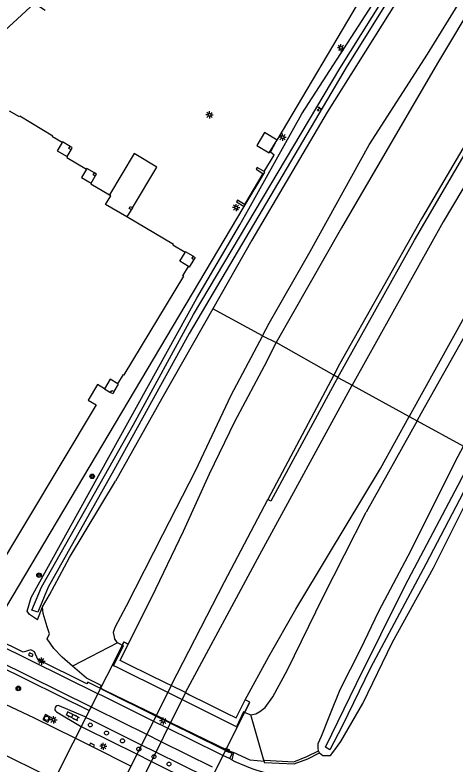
# Model space of a CAD drawing. Extents: x 137999 to 141000, y 397500 to 400501.
# Drawn here: x 138249.3 to 138325.9, y 398603.5 to 398733.9 of the extents above; entities that cross this region are included whole.
import ezdxf

# ---------------------------------------------------------------- set-up
doc = ezdxf.new("R2010")
doc.units = 0
for name, color, linetype in [('gg-afsc-muur', 7, 'Continuous'), ('gg-bbg-bijgebouw', 7, 'Continuous'), ('gg-bbg-hoofdgebouw', 7, 'Continuous'), ('gg-bbg-luifel en loopbrug', 7, 'Continuous'), ('gg-bbg-pilaar overkapping', 7, 'Continuous'), ('gg-bbg-pilaar viaduct of brug', 7, 'Continuous'), ('gg-knt-BGT kruinlijn', 7, 'Continuous'), ('gg-knt-bronhoudergrens niveau 01', 7, 'Continuous'), ('gg-knt-verharding', 7, 'Continuous'), ('gg-knt-verharding nz', 7, 'Continuous'), ('gg-kntw-bovenkant insteek waterloop', 7, 'Continuous'), ('gt-grn-groengrens', 7, 'Continuous'), ('gt-grn-vlakafsluiter', 7, 'Continuous'), ('gt-symb-boom', 7, 'Continuous'), ('gt-symb-groenvak', 7, 'Continuous'), ('gt-symb-klinker verharding', 7, 'Continuous'), ('gt-symb-kolk', 7, 'Continuous'), ('gt-symb-lichtmast', 7, 'Continuous'), ('gt-symb-rioolschacht', 7, 'Continuous'), ('gx-grn-maaiveld', 7, 'Continuous')]:
    doc.layers.add(name, color=color, linetype=linetype)

# ---------------------------------------------------------------- blocks, each defined once
blk = doc.blocks.new('gt0-LMAST')
at = {"layer": 'gt-symb-lichtmast'}
for p, q in [((-0.18, 0.17), (-0.45, 0.44)), ((0, 0.25), (0, 0.62)), ((0.17, 0.17), (0.44, 0.44)), ((-0.25, 0), (-0.63, 0)), ((-0.18, -0.18), (-0.45, -0.45)), ((0, -0.25), (0, -0.63)), ((0.44, -0.45), (0.17, -0.18)), ((0.25, 0), (0.62, 0))]:
    blk.add_line(p, q, dxfattribs=at)
blk.add_circle((0, 0), 0.25, dxfattribs=at)
blk = doc.blocks.new('gt0-BOOM')
at = {"layer": 'gt-symb-boom'}
for radius in [0.4, 0.2]:
    blk.add_circle((0, 0), radius, dxfattribs=at)
blk = doc.blocks.new('gt0-KOLK')
at = {"layer": 'gt-symb-kolk'}
blk.add_lwpolyline([(0, 0), (0.37, 0), (0.37, 0.4), (-0.38, 0.4), (-0.38, 0), (0, 0)], dxfattribs=at)
blk = doc.blocks.new('gt0-KL1')
at = {"layer": 'gt-symb-klinker verharding'}
for p, q in [((-1.15, 0.3), (1.15, 0.3)), ((-1, -0.3), (-1, 0.3)), ((-0.5, 0.3), (-0.5, 0.45)), ((0, -0.3), (0, 0.3)), ((0.5, 0.3), (0.5, 0.45)), ((1, -0.3), (1, 0.3)), ((-1.15, -0.3), (1.15, -0.3)), ((-0.5, -0.45), (-0.5, -0.3)), ((0.5, -0.45), (0.5, -0.3))]:
    blk.add_line(p, q, dxfattribs=at)
blk = doc.blocks.new('gt0-RS')
at = {"layer": 'gt-symb-rioolschacht'}
blk.add_lwpolyline([(-0.5, -0.5), (0.5, -0.5), (0.5, 0.5), (-0.5, 0.5)], close=True, dxfattribs=at)
blk.add_circle((0, 0), 0.375, dxfattribs=at)
blk = doc.blocks.new('gt0-GRVAK')
at = {"layer": 'gt-symb-groenvak'}
for p, q in [((-0.11, 0.19), (-0.23, 0.24)), ((-0.18, 0.15), (0.09, 0.15)), ((-0.09, 0.21), (-0.16, 0.32)), ((-0.05, 0.21), (-0.05, 0.39)), ((0, 0.21), (0.06, 0.32)), ((0.02, 0.19), (0.13, 0.24)), ((0.26, -0.05), (0.2, 0.06)), ((0.31, -0.05), (0.31, 0.13)), ((0.35, -0.05), (0.41, 0.06)), ((-0.24, -0.23), (-0.36, -0.18)), ((-0.32, -0.26), (-0.05, -0.26)), ((-0.23, -0.21), (-0.29, -0.09)), ((-0.18, -0.2), (-0.18, -0.02)), ((-0.14, -0.21), (-0.07, -0.09)), ((-0.12, -0.23), (0, -0.18)), ((0.24, -0.07), (0.12, -0.02)), ((0.17, -0.11), (0.44, -0.11)), ((0.37, -0.07), (0.49, -0.02))]:
    blk.add_line(p, q, dxfattribs=at)

msp = doc.modelspace()

# ---------------------------------------------------------------- linework, layer by layer
at = {"layer": 'gg-afsc-muur'}
for points in [[(138292.66, 398706.66), (138291.46, 398707.4), (138291.3, 398707.09), (138292.45, 398706.33), (138289.26, 398700.91), (138288.02, 398701.71), (138287.87, 398701.39), (138289.21, 398700.61)], [(138289.21, 398700.61), (138292.78, 398706.59), (138292.66, 398706.66)]]:
    msp.add_lwpolyline(points, dxfattribs=at)
at = {"layer": 'gg-bbg-bijgebouw'}
msp.add_line((138294.76, 398711.89), (138294.91, 398712.14), dxfattribs=at)
msp.add_lwpolyline([(138294.91, 398712.14), (138292.73, 398713.47), (138291.37, 398711.23), (138293.55, 398709.91), (138294.76, 398711.89)], dxfattribs=at)
at = {"layer": 'gg-bbg-hoofdgebouw'}
for points in [[(138257.47, 398711.71), (138255.8, 398712.71), (138255.88, 398712.85), (138250.11, 398716.3), (138250.04, 398716.18), (138248.35, 398717.17)], [(138257.47, 398711.71), (138256.65, 398710.3), (138258.34, 398709.27)], [(138258.34, 398709.27), (138258.29, 398709.14), (138261.71, 398707.09)], [(138261.71, 398707.09), (138260.87, 398705.66), (138262.56, 398704.66)], [(138262.56, 398704.66), (138262.49, 398704.52), (138265.71, 398702.6)], [(138268.78, 398698.78), (138265.04, 398700.96), (138265.97, 398702.45), (138265.71, 398702.6)], [(138278.91, 398692.59), (138276.79, 398693.88), (138276.85, 398693.98), (138268.78, 398698.78)], [(138279.5, 398690.12), (138277.97, 398691.06), (138278.91, 398692.59)], [(138267.17, 398669.71), (138268.15, 398671.35), (138268.27, 398671.28), (138278.65, 398688.44), (138278.52, 398688.52), (138279.5, 398690.12)], [(138267.17, 398669.71), (138265.83, 398670.51), (138264.85, 398668.86)], [(138264.85, 398668.86), (138263.65, 398669.57), (138262.05, 398666.89), (138263.42, 398666.08), (138245.1, 398635.52), (138233.6, 398642.38), (138242.55, 398657.42)]]:
    msp.add_lwpolyline(points, dxfattribs=at)
at = {"layer": 'gg-bbg-luifel en loopbrug'}
for p, q in [((138258.34, 398709.27), (138259.04, 398710.47)), ((138262.56, 398704.66), (138263.25, 398705.87)), ((138269.73, 398700.35), (138269.53, 398700.03)), ((138269.53, 398700.03), (138268.78, 398698.78)), ((138264.85, 398668.86), (138265.93, 398668.22))]:
    msp.add_line(p, q, dxfattribs=at)
for points in [[(138258.9, 398711.05), (138257.56, 398711.85), (138257.47, 398711.71)], [(138259.04, 398710.47), (138259.26, 398710.84), (138258.9, 398711.05)], [(138269.73, 398700.35), (138274, 398707.43), (138270.05, 398709.82), (138265.71, 398702.6)], [(138263.11, 398706.43), (138261.79, 398707.22), (138261.71, 398707.09)], [(138263.25, 398705.87), (138263.46, 398706.22), (138263.11, 398706.43)], [(138280.28, 398691.93), (138278.98, 398692.71), (138278.91, 398692.59)], [(138280.43, 398691.38), (138279.63, 398690.05), (138279.5, 398690.12)], [(138280.28, 398691.93), (138280.64, 398691.72), (138280.43, 398691.38)], [(138266.52, 398668.36), (138267.29, 398669.64), (138267.17, 398669.71)], [(138266.52, 398668.36), (138266.3, 398667.99), (138265.93, 398668.22)]]:
    msp.add_lwpolyline(points, dxfattribs=at)
at = {"layer": 'gg-bbg-pilaar overkapping'}
for points in [[(138259.04, 398710.47), (138258.68, 398710.68), (138258.9, 398711.05)], [(138263.25, 398705.87), (138262.9, 398706.08), (138263.11, 398706.43)], [(138269.53, 398700.03), (138269.17, 398700.25), (138269.36, 398700.57), (138269.73, 398700.35)], [(138280.28, 398691.93), (138280.08, 398691.6), (138280.43, 398691.38)], [(138265.93, 398668.22), (138266.14, 398668.58), (138266.52, 398668.36)]]:
    msp.add_lwpolyline(points, dxfattribs=at)
at = {"layer": 'gg-bbg-pilaar viaduct of brug'}
for points in [[(138262.74, 398610.32), (138262.72, 398610.21), (138262.67, 398610.11), (138262.6, 398610.04), (138262.5, 398609.99), (138262.39, 398609.97), (138262.28, 398609.99), (138262.18, 398610.04), (138262.11, 398610.11), (138262.06, 398610.21), (138262.04, 398610.32), (138262.06, 398610.43), (138262.11, 398610.53), (138262.18, 398610.6), (138262.28, 398610.65), (138262.39, 398610.67), (138262.5, 398610.65), (138262.6, 398610.6), (138262.67, 398610.53), (138262.72, 398610.43), (138262.74, 398610.32)], [(138265.56, 398608.92), (138265.54, 398608.81), (138265.49, 398608.72), (138265.42, 398608.64), (138265.32, 398608.59), (138265.21, 398608.57), (138265.1, 398608.59), (138265.01, 398608.64), (138264.93, 398608.72), (138264.88, 398608.81), (138264.86, 398608.92), (138264.88, 398609.03), (138264.93, 398609.13), (138265.01, 398609.2), (138265.1, 398609.25), (138265.21, 398609.27), (138265.32, 398609.25), (138265.42, 398609.2), (138265.49, 398609.13), (138265.54, 398609.03), (138265.56, 398608.92)], [(138268.34, 398607.54), (138268.32, 398607.43), (138268.27, 398607.34), (138268.19, 398607.26), (138268.1, 398607.21), (138267.99, 398607.19), (138267.88, 398607.21), (138267.78, 398607.26), (138267.71, 398607.34), (138267.66, 398607.43), (138267.64, 398607.54), (138267.66, 398607.65), (138267.71, 398607.75), (138267.78, 398607.83), (138267.88, 398607.88), (138267.99, 398607.89), (138268.1, 398607.88), (138268.19, 398607.83), (138268.27, 398607.75), (138268.32, 398607.65), (138268.34, 398607.54)], [(138271.21, 398606.12), (138271.19, 398606.01), (138271.14, 398605.92), (138271.06, 398605.84), (138270.96, 398605.79), (138270.86, 398605.77), (138270.75, 398605.79), (138270.65, 398605.84), (138270.57, 398605.92), (138270.52, 398606.01), (138270.51, 398606.12), (138270.52, 398606.23), (138270.57, 398606.33), (138270.65, 398606.41), (138270.75, 398606.46), (138270.86, 398606.47), (138270.96, 398606.46), (138271.06, 398606.41), (138271.14, 398606.33), (138271.19, 398606.23), (138271.21, 398606.12)], [(138273.15, 398604.93), (138273.2, 398605.02), (138273.28, 398605.1), (138273.37, 398605.15), (138273.48, 398605.17), (138273.59, 398605.15), (138273.69, 398605.1), (138273.77, 398605.02), (138273.82, 398604.93), (138273.83, 398604.82), (138273.82, 398604.71), (138273.77, 398604.61), (138273.69, 398604.54), (138273.59, 398604.49), (138273.48, 398604.47), (138273.37, 398604.49), (138273.28, 398604.54), (138273.2, 398604.61), (138273.15, 398604.71), (138273.13, 398604.82), (138273.15, 398604.93)], [(138276.45, 398603.52), (138276.43, 398603.41), (138276.38, 398603.32), (138276.3, 398603.24), (138276.2, 398603.19), (138276.1, 398603.17), (138275.99, 398603.19), (138275.89, 398603.24), (138275.81, 398603.32), (138275.76, 398603.41), (138275.75, 398603.52), (138275.76, 398603.63), (138275.81, 398603.73), (138275.89, 398603.8), (138275.99, 398603.86), (138276.1, 398603.87), (138276.2, 398603.86), (138276.3, 398603.8), (138276.38, 398603.73), (138276.43, 398603.63), (138276.45, 398603.52)]]:
    msp.add_lwpolyline(points, dxfattribs=at)
at = {"layer": 'gg-knt-BGT kruinlijn'}
for p, q in [((138321.1, 398727.14), (138332.15, 398744.96)), ((138310.96, 398711.34), (138321.1, 398727.14)), ((138300.66, 398692.74), (138310.96, 398711.34)), ((138293.54, 398680.26), (138300.66, 398692.74)), ((138292.37, 398678.05), (138293.54, 398680.26)), ((138292.37, 398678.05), (138286.86, 398667.69)), ((138286.86, 398667.69), (138280.73, 398654.63)), ((138319.3, 398663.29), (138310.41, 398647.36)), ((138280.73, 398654.63), (138274.98, 398643.44)), ((138302.87, 398632.53), (138310.41, 398647.36)), ((138274.98, 398643.44), (138268.64, 398630.99)), ((138296.75, 398619.94), (138302.87, 398632.53)), ((138268.64, 398630.99), (138266.65, 398627.27)), ((138266.65, 398627.27), (138266.35, 398626.41)), ((138266.35, 398626.41), (138266.58, 398625.38)), ((138267.15, 398624.64), (138266.58, 398625.38)), ((138267.93, 398624.23), (138267.15, 398624.64)), ((138266.43, 398620.64), (138268.18, 398624.1)), ((138267.98, 398624.2), (138267.93, 398624.23)), ((138268.18, 398624.1), (138267.98, 398624.2)), ((138266.88, 398620.42), (138266.43, 398620.64)), ((138275.87, 398615.96), (138266.88, 398620.42)), ((138294.15, 398615.24), (138296.75, 398619.94)), ((138278.33, 398614.73), (138275.87, 398615.96)), ((138287.83, 398610.02), (138278.33, 398614.73)), ((138292.81, 398613.37), (138294.15, 398615.24)), ((138291.92, 398612.65), (138292.81, 398613.37)), ((138289.08, 398612.63), (138287.83, 398610.02)), ((138289.26, 398612.53), (138289.08, 398612.63)), ((138289.32, 398612.5), (138289.26, 398612.53)), ((138289.32, 398612.5), (138290.32, 398612.06)), ((138290.32, 398612.06), (138291.23, 398612.27)), ((138291.23, 398612.27), (138291.92, 398612.65))]:
    msp.add_line(p, q, dxfattribs=at)
at = {"layer": 'gg-knt-bronhoudergrens niveau 01'}
for p, q in [((138276.45, 398617.18), (138250.08, 398564.21)), ((138278.94, 398615.95), (138252.66, 398562.93))]:
    msp.add_line(p, q, dxfattribs=at)
for points in [[(138268.99, 398624.37), (138268.26, 398624.74), (138256.39, 398601.32), (138238.99, 398565.86), (138239.73, 398565.5)], [(138276.45, 398617.18), (138275.74, 398617.53), (138272.5, 398619.13), (138269.24, 398620.75), (138267.82, 398621.45), (138267.57, 398621.57), (138268.99, 398624.37)], [(138278.94, 398615.95), (138276.49, 398617.17), (138276.45, 398617.18)], [(138278.94, 398615.95), (138279.68, 398615.59), (138282.86, 398614.02), (138286.13, 398612.4), (138287.8, 398611.58), (138289.36, 398614.69)], [(138260.03, 398555.4), (138260.82, 398555.02), (138276.93, 398587.93), (138290.15, 398614.3), (138289.36, 398614.69)]]:
    msp.add_lwpolyline(points, dxfattribs=at)
at = {"layer": 'gg-knt-verharding'}
for p, q in [((138263.71, 398615.76), (138204.66, 398644.91)), ((138210.93, 398638.99), (138262.54, 398613.46)), ((138264.16, 398616.66), (138264.07, 398616.71)), ((138264.3, 398617.17), (138264.12, 398616.82)), ((138286.6, 398604.46), (138285.49, 398605.01)), ((138287.07, 398605.36), (138285.92, 398605.87)), ((138287.07, 398605.36), (138286.6, 398604.46))]:
    msp.add_line(p, q, dxfattribs=at)
for points in [[(138294.91, 398712.14), (138309.82, 398737.4), (138322.02, 398754.46), (138333.13, 398771.61), (138349.03, 398796.35), (138354.92, 398804.77), (138366.8, 398821.99), (138362.41, 398824.8), (138365.5, 398828.83), (138361.4, 398831.75), (138358.7, 398827.76), (138354.59, 398830.6), (138336.71, 398804.86), (138309.38, 398762.58), (138313.51, 398759.89), (138312.81, 398758.79), (138293.41, 398771.27), (138265.17, 398744.62)], [(138211.3, 398695.43), (138218.66, 398703.52), (138225.46, 398710.92), (138226.19, 398711.69), (138236.49, 398721.18), (138245.2, 398729.15), (138252.65, 398735.99), (138254.51, 398734.78)], [(138292.66, 398706.66), (138294.41, 398709.55), (138293.76, 398710.06), (138294.76, 398711.89)], [(138264.07, 398616.71), (138261.94, 398617.77), (138261.77, 398617.5), (138253.25, 398621.74), (138252.7, 398623.06), (138252.06, 398623.39), (138250.7, 398622.98), (138228.17, 398634.11), (138229.88, 398636.84)], [(138246.68, 398614.37), (138252.51, 398611.65), (138259.79, 398608.02)], [(138261.63, 398611.65), (138261.5, 398611.71), (138256.99, 398613.65)], [(138256.5, 398612.63), (138260.68, 398610.12), (138260.82, 398610.05)], [(138255.82, 398600.4), (138255.51, 398601.1), (138245.9, 398605.85)]]:
    msp.add_lwpolyline(points, dxfattribs=at)
msp.add_arc((138256.78, 398613.12), 0.568, 68.8283, 240.5756, dxfattribs=at)
at = {"layer": 'gg-knt-verharding nz'}
for p, q in [((138264.83, 398616.33), (138264.16, 398616.66)), ((138264.38, 398615.43), (138263.71, 398615.76)), ((138273.35, 398611), (138264.38, 398615.43)), ((138273.8, 398611.88), (138264.83, 398616.33)), ((138262.54, 398613.46), (138263.22, 398613.12)), ((138263.22, 398613.12), (138272.17, 398608.7)), ((138261.63, 398611.65), (138262.32, 398611.31)), ((138276.28, 398610.65), (138273.8, 398611.88)), ((138262.32, 398611.31), (138271.25, 398606.89)), ((138275.84, 398609.77), (138273.35, 398611)), ((138285.21, 398606.23), (138276.28, 398610.65)), ((138260.82, 398610.05), (138261.51, 398609.71)), ((138261.51, 398609.71), (138270.43, 398605.29)), ((138284.77, 398605.36), (138275.84, 398609.77)), ((138259.79, 398608.02), (138260.49, 398607.67)), ((138272.17, 398608.7), (138274.68, 398607.46)), ((138271.25, 398606.89), (138273.77, 398605.65)), ((138274.68, 398607.46), (138283.6, 398603.04)), ((138285.92, 398605.87), (138285.21, 398606.23)), ((138270.43, 398605.29), (138272.96, 398604.04)), ((138273.77, 398605.65), (138282.68, 398601.24)), ((138285.49, 398605.01), (138284.77, 398605.36)), ((138272.96, 398604.04), (138281.87, 398599.62))]:
    msp.add_line(p, q, dxfattribs=at)
msp.add_lwpolyline([(138260.49, 398607.67), (138262.61, 398606.62), (138269.38, 398603.23)], dxfattribs=at)
at = {"layer": 'gg-kntw-bovenkant insteek waterloop'}
msp.add_line((138253.2, 398628.65), (138254.05, 398630.87), dxfattribs=at)
for points in [[(138289.97, 398700.16), (138299.22, 398716.7), (138349.58, 398794.74), (138368.58, 398822.26)], [(138253.2, 398628.65), (138251.78, 398629.55), (138251.42, 398630.16), (138252.11, 398632.54), (138280.97, 398684.61), (138288.42, 398697.39), (138289.97, 398700.16)]]:
    msp.add_lwpolyline(points, dxfattribs=at)
at = {"layer": 'gt-grn-groengrens'}
msp.add_line((138210.49, 398638.43), (138262.22, 398612.83), dxfattribs=at)
at = {"layer": 'gt-grn-vlakafsluiter'}
msp.add_lwpolyline([(138245.54, 398631.99), (138247.67, 398630.69), (138289.21, 398700.61)], dxfattribs=at)
at = {"layer": 'gx-grn-maaiveld'}
for p, q in [((138292.37, 398678.05), (138283.71, 398682.79)), ((138292.37, 398678.05), (138294.74, 398676.9)), ((138304.77, 398671.25), (138294.74, 398676.9)), ((138304.77, 398671.25), (138293.29, 398649.57)), ((138305.51, 398670.84), (138304.77, 398671.25)), ((138305.51, 398670.84), (138308.01, 398669.51)), ((138308.01, 398669.51), (138317.92, 398664.05)), ((138317.92, 398664.05), (138319.3, 398663.29)), ((138319.3, 398663.29), (138327.35, 398658.88)), ((138267.15, 398624.64), (138259.3, 398620.56)), ((138264.11, 398616.78), (138264.07, 398616.71)), ((138264.12, 398616.82), (138264.11, 398616.78)), ((138264.11, 398616.78), (138264.2, 398616.73)), ((138264.2, 398616.73), (138264.87, 398616.4)), ((138264.87, 398616.4), (138273.85, 398612)), ((138262.34, 398613.06), (138262.22, 398612.83)), ((138262.54, 398613.46), (138262.34, 398613.06)), ((138273.85, 398612), (138276.34, 398610.78)), ((138292.69, 398603.98), (138290.32, 398612.06)), ((138287.3, 398605.51), (138287.06, 398604.23)), ((138302.29, 398605.48), (138302.1, 398605.84)), ((138287.06, 398604.23), (138286.6, 398604.46))]:
    msp.add_line(p, q, dxfattribs=at)
for points in [[(138501.93, 398981.31), (138473.35, 398946.25), (138454.53, 398922.28), (138436.97, 398898.82), (138420.73, 398876.2), (138406.46, 398855.7), (138389.11, 398830.38), (138374.16, 398808.03), (138357.61, 398782.41), (138337.09, 398749.31), (138322.84, 398725.57), (138306.14, 398696.86), (138294.74, 398676.9)], [(138511.96, 398975.93), (138501.93, 398963.57), (138488.51, 398946.76), (138477.26, 398932.48), (138465.23, 398916.8), (138454.1, 398902.02), (138442.39, 398886.25), (138431.73, 398871.47), (138423.79, 398860.21), (138409, 398839.04), (138400.22, 398826.26), (138391.06, 398812.74), (138383.32, 398801.2), (138369.25, 398779.46), (138351.53, 398751.27), (138335.99, 398725.63), (138320.07, 398698.46), (138305.76, 398673.14), (138304.77, 398671.25)], [(138305.51, 398670.84), (138318.83, 398694.74), (138335.5, 398723.24), (138353.01, 398752.39), (138371.79, 398782.1), (138383.87, 398800.92), (138391.62, 398812.28), (138401.25, 398826.65), (138409.13, 398838.16), (138419.71, 398853.23), (138427.79, 398864.74), (138439.06, 398880.6), (138447.18, 398891.55), (138456.66, 398904.44), (138465.19, 398915.76), (138474.86, 398928.37), (138485.07, 398941.42), (138495.05, 398953.91), (138502.76, 398963.65), (138512.45, 398975.67)], [(138515.33, 398974.12), (138508.14, 398965.28), (138499.1, 398954.3), (138490.91, 398943.97), (138482.68, 398933.64), (138474.18, 398922.64), (138466.42, 398912.51), (138457.95, 398901.32), (138448.31, 398888.42), (138439.64, 398876.56), (138431.08, 398864.56), (138422.11, 398851.79), (138414.01, 398840.2), (138403.68, 398825.33), (138393.35, 398810.12), (138386.42, 398799.63), (138373.52, 398779.54), (138349.79, 398741.53), (138323.85, 398697.93), (138308.01, 398669.51)], [(138319.3, 398663.29), (138320.07, 398664.67), (138327.85, 398678.47), (138336.64, 398694.05), (138345.76, 398709.35), (138356.08, 398726.35), (138365.52, 398742.12), (138375.87, 398758.54), (138387.56, 398776.99), (138398.34, 398793.59), (138411.58, 398813.08), (138429.8, 398839.31), (138439.07, 398852.14), (138454.7, 398873.68), (138468.19, 398892.19), (138480.86, 398907.3), (138470.85, 398892.13), (138470.73, 398890.07), (138463.09, 398877.71), (138454.36, 398863.15), (138444.37, 398845.19), (138441.69, 398841)], [(138451.9, 398873.72), (138435.15, 398850.39), (138415.32, 398822.07), (138393.91, 398790.23), (138375.21, 398761.05), (138352.4, 398724.24), (138332.47, 398690.3), (138317.92, 398664.05)], [(138400.42, 398864.45), (138400.08, 398863.9), (138397.24, 398856.51), (138393.8, 398850.77), (138379.71, 398830.9), (138358.77, 398800.81), (138337.55, 398769.67), (138319.81, 398742.82), (138303.61, 398717.01), (138290.52, 398694.71), (138283.71, 398682.79)], [(138317.66, 398742), (138307.1, 398725.09), (138279.6, 398678.49), (138266.49, 398654.69), (138255.08, 398634.34), (138253.23, 398629.95), (138252.24, 398630.32), (138253.89, 398634.31), (138269.86, 398662.54), (138280.37, 398681.77), (138305.83, 398724.64), (138322.82, 398751.75)], [(138283.71, 398682.79), (138274.87, 398667.19), (138266.79, 398652.77)], [(138268.99, 398624.37), (138273.09, 398632.57), (138278.6, 398644.08), (138283.17, 398654.07), (138287.56, 398663.18), (138293.18, 398673.74), (138294.74, 398676.9)], [(138305.51, 398670.84), (138304.98, 398669.89), (138293.83, 398649.3), (138293.29, 398649.57)], [(138278.94, 398615.95), (138291.9, 398640), (138308.01, 398669.51)], [(138289.36, 398614.69), (138293.48, 398622.22), (138298.16, 398630.48), (138303.87, 398639.92), (138312.9, 398655), (138317.92, 398664.05)], [(138302.1, 398605.84), (138302.08, 398606.31), (138302.06, 398607.11), (138302.67, 398608.39), (138304.11, 398612.04), (138305.87, 398616.48), (138309.49, 398623.57), (138312.62, 398630.11), (138317.74, 398639.76), (138326.45, 398657.14), (138327.35, 398658.88)], [(138330.61, 398657.09), (138320.84, 398638.32), (138311.18, 398620.27), (138306.27, 398610.09), (138304.1, 398605.98), (138303.36, 398606.46), (138308.72, 398617.56), (138317.21, 398634.61), (138326.44, 398652.07), (138329.38, 398657.76)], [(138302.29, 398605.48), (138302.88, 398605.03), (138303.62, 398605.01), (138304.19, 398605), (138304.82, 398605.75), (138305.99, 398607.42), (138309.87, 398614.06), (138315.01, 398624.73), (138322.12, 398637.7), (138331.38, 398656.12), (138331.61, 398656.54)], [(138254.05, 398630.87), (138255.27, 398632.98), (138258.75, 398639.5), (138266.79, 398652.77)], [(138276.45, 398617.18), (138285.74, 398635.26), (138293.29, 398649.57)], [(138259.3, 398620.56), (138257.47, 398622.11), (138256.06, 398623.61), (138254.89, 398625.3), (138255.28, 398626.16), (138254.86, 398627.43), (138254.2, 398629.73), (138254.05, 398630.87)], [(138267.93, 398624.23), (138268.21, 398624.77), (138268.99, 398624.37)], [(138264.3, 398617.17), (138261.74, 398618.49), (138259.3, 398620.56)], [(138289.32, 398612.5), (138290.19, 398614.28), (138289.36, 398614.69)], [(138276.34, 398610.78), (138286.38, 398605.86), (138287.3, 398605.51)], [(138292.69, 398603.98), (138290.2, 398604.18), (138287.3, 398605.51)], [(138292.69, 398603.98), (138292.68, 398603.78), (138297.88, 398603.53), (138300.28, 398604.44), (138302.29, 398605.48)], [(138292.69, 398603.98), (138292.7, 398604.18), (138297.82, 398603.93), (138300.12, 398604.81), (138302.1, 398605.84)], [(138287.06, 398604.23), (138287.56, 398603.98), (138288.27, 398603.66), (138288.54, 398603.54), (138289.53, 398603.13), (138290.54, 398602.75), (138291.56, 398602.42), (138292.59, 398602.11), (138293.11, 398601.98), (138293.63, 398601.85), (138294.68, 398601.62), (138295.74, 398601.43), (138296.8, 398601.28), (138297.87, 398601.16), (138298.93, 398601.09), (138300.01, 398601.05)]]:
    msp.add_lwpolyline(points, dxfattribs=at)

# ---------------------------------------------------------------- block references
at = {"layer": 'gt-symb-boom'}
for p in [(138262.72, 398653.61), (138253.47, 398636.41), (138249.86, 398616.69)]:
    msp.add_blockref('gt0-BOOM', p, dxfattribs=at)
at = {"layer": 'gt-symb-groenvak'}
msp.add_blockref('gt0-GRVAK', (138302.28, 398717.58), dxfattribs=at)
at = {"layer": 'gt-symb-klinker verharding', "rotation": -26.283312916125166}
msp.add_blockref('gt0-KL1', (138259.27, 398611.88), dxfattribs=at)
at = {"layer": 'gt-symb-kolk'}
for p, rotation in [((138251.95, 398622.38), -26.103824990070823), ((138262.61, 398606.62), -26.488178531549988), ((138286.2, 398605.73), -23.642501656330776)]:
    msp.add_blockref('gt0-KOLK', p, dxfattribs=dict(at, rotation=rotation))
at = {"layer": 'gt-symb-lichtmast'}
for p in [(138306.04, 398728.21), (138283.16, 398716.54), (138295.87, 398712.66), (138287.78, 398700.4), (138253.89, 398621.45), (138255.98, 398611.23), (138275.09, 398611.03), (138264.66, 398606.62)]:
    msp.add_blockref('gt0-LMAST', p, dxfattribs=at)
at = {"layer": 'gt-symb-rioolschacht', "rotation": 151.38496837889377}
msp.add_blockref('gt0-RS', (138254.79, 398611.48), dxfattribs=at)

doc.saveas('drawing.dxf')
